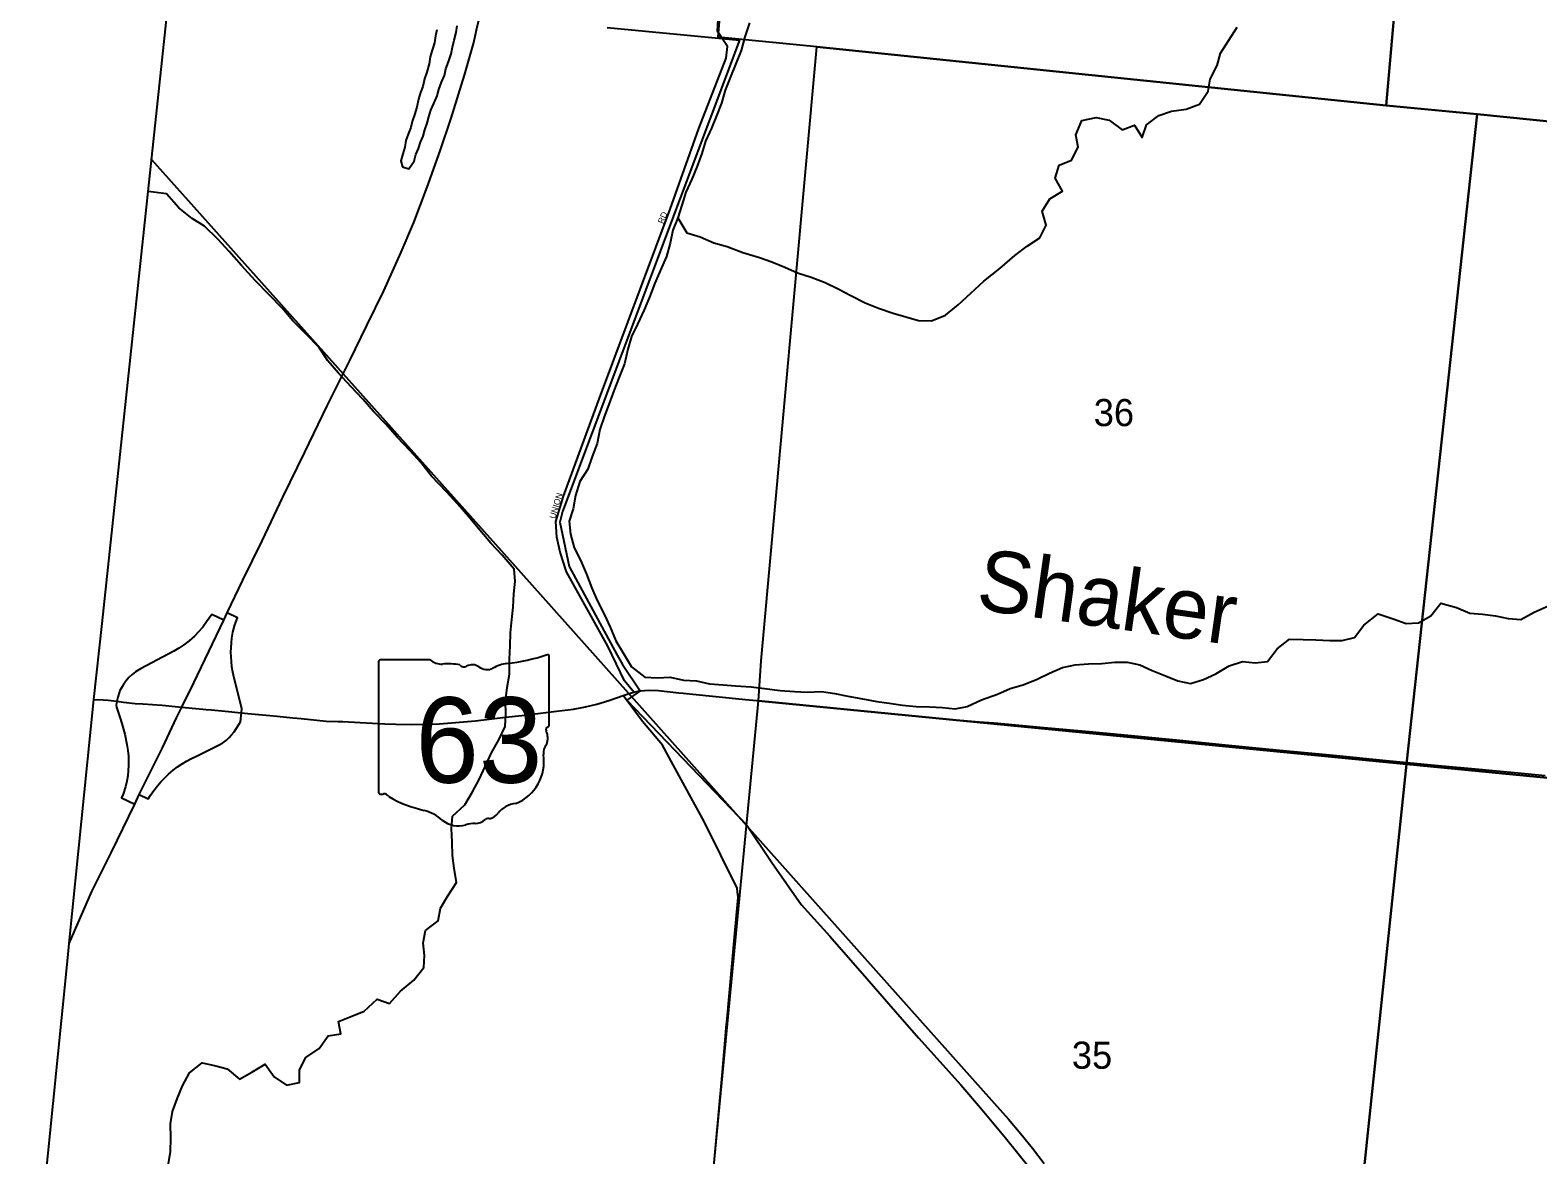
# Model space of a CAD drawing. Extents: x 0 to 1064, y 0 to 440.
# Drawn here: x 129.17 to 166.41, y 236.04 to 263.81 of the extents above; entities that cross this region are included whole.
import ezdxf

# ---------------------------------------------------------------- set-up
doc = ezdxf.new("R2010")
doc.units = 0
for name, color, linetype in [('GM_X_City_Street', 7, 'Continuous'), ('GM_X_City_Street_Text', 7, 'Continuous'), ('GM_X_Corporation', 7, 'Continuous'), ('GM_X_County', 7, 'Continuous'), ('GM_X_County_Road', 7, 'Continuous'), ('GM_X_Interchange_Ramps', 7, 'Continuous'), ('GM_X_Interstate_Route', 7, 'Continuous'), ('GM_X_Minor_Lake', 7, 'Continuous'), ('GM_X_Minor_River', 7, 'Continuous'), ('GM_X_Minor_River_Text', 7, 'Continuous'), ('GM_X_Rail_Line', 7, 'Continuous'), ('GM_X_Section', 7, 'Continuous'), ('GM_X_Section_Text', 7, 'Continuous'), ('GM_X_State_Location', 7, 'Continuous'), ('GM_X_State_Route', 7, 'Continuous'), ('GM_X_State_Shield', 7, 'Continuous'), ('GM_X_Township', 7, 'Continuous')]:
    doc.layers.add(name, color=color, linetype=linetype)

msp = doc.modelspace()

# ---------------------------------------------------------------- linework, layer by layer
at = {"layer": 'GM_X_City_Street'}
for points in [[(144.082, 247.46), (143.853, 247.743), (143.44, 248.595), (142.418, 250.436), (142.265, 250.915), (142.18, 251.291), (142.16, 251.68), (142.344, 252.304), (143.24, 254.724), (144.984, 259.384), (145.69, 261.379), (146.367, 263.12), (146.395, 263.406), (146.377, 263.431)], [(146.648, 242.519), (146.64, 242.62), (145.826, 244.255), (145.056, 245.664), (144.788, 246.156), (144.299, 246.734), (143.82, 247.377)], [(146.38, 239.303), (146.579, 241.504), (146.659, 242.389), (146.652, 242.471), (146.648, 242.519)], [(143.916, 224.032), (144.15, 226.362), (144.471, 229.55), (144.6, 230.828), (144.643, 231.257), (144.674, 231.384), (144.822, 231.492), (145.164, 231.481), (145.334, 231.464), (145.573, 231.538), (145.783, 232.706), (146.262, 238), (146.376, 239.264), (146.38, 239.303)]]:
    msp.add_lwpolyline(points, dxfattribs=at)
at = {"layer": 'GM_X_Corporation'}
msp.add_lwpolyline([(143.427, 263.876), (146.263, 263.6), (146.691, 263.557), (142.319, 251.922), (142.256, 251.66), (142.484, 250.569), (143.671, 248.372), (143.802, 248.145), (144.242, 247.491), (143.909, 247.261), (146.874, 244.176), (147.489, 243.258), (148.219, 242.217), (148.921, 241.436), (149.84, 240.393), (150.545, 239.574), (151.117, 238.924), (152.157, 237.768), (152.646, 237.199), (153.263, 236.458), (153.877, 235.703)], dxfattribs=at)
at = {"layer": 'GM_X_County'}
msp.add_lwpolyline([(129.298, 232.889), (129.621, 236.081), (130.101, 240.906), (130.137, 241.26), (130.749, 247.284), (130.949, 249.155), (132.626, 264.853), (129.667, 265.26), (130.251, 272.11), (131.271, 282.335), (131.959, 289.228), (132.309, 292.479), (132.404, 293.708)], dxfattribs=at)
at = {"layer": 'GM_X_County_Road'}
msp.add_lwpolyline([(146.377, 263.431), (146.263, 263.6), (146.149, 263.783), (146.173, 264.227), (147.04, 274.382), (147.053, 274.532)], dxfattribs=at)
at = {"layer": 'GM_X_Interchange_Ramps'}
for points in [[(133.956, 249.239), (133.657, 249.379), (133.531, 249.195), (133.438, 249.071), (133.334, 248.95), (133.229, 248.843), (133.104, 248.732), (132.972, 248.63), (132.847, 248.547), (132.726, 248.477), (131.895, 248.039), (131.776, 247.966), (131.693, 247.901), (131.611, 247.823), (131.536, 247.733), (131.472, 247.637), (131.391, 247.502), (131.339, 247.335), (131.318, 247.236)], [(134.39, 246.952), (134.401, 247.058), (134.212, 247.81), (134.179, 247.959), (134.158, 248.086), (134.143, 248.222), (134.136, 248.334), (134.133, 248.447), (134.135, 248.556), (134.143, 248.681), (134.157, 248.798), (134.181, 248.946), (134.229, 249.123), (134.298, 249.298), (134.042, 249.421)], [(131.318, 247.236), (131.299, 247.143), (131.306, 247.095), (131.342, 246.991), (131.391, 246.843), (131.439, 246.686), (131.48, 246.543), (131.511, 246.425), (131.564, 246.172), (131.588, 246.023), (131.602, 245.88), (131.606, 245.767), (131.605, 245.652), (131.598, 245.531), (131.582, 245.396), (131.56, 245.268), (131.525, 245.124), (131.467, 244.943), (131.428, 244.857), (131.755, 244.697)], [(131.87, 244.937), (132.089, 244.831), (132.146, 244.917), (132.225, 245.032), (132.319, 245.153), (132.405, 245.252), (132.48, 245.332), (132.591, 245.437), (132.709, 245.537), (132.816, 245.617), (132.929, 245.694), (133.031, 245.756), (133.141, 245.816), (133.3, 245.891), (133.838, 246.158), (133.936, 246.215), (134.019, 246.278), (134.086, 246.34), (134.15, 246.41), (134.214, 246.485), (134.331, 246.662), (134.367, 246.732), (134.39, 246.952)]]:
    msp.add_lwpolyline(points, dxfattribs=at)
at = {"layer": 'GM_X_Interstate_Route'}
for points in [[(140.19, 263.772), (140.208, 263.849), (140.302, 264.255), (140.49, 265.101), (140.676, 266.068), (140.842, 266.993), (140.985, 267.962), (141.104, 268.919), (141.256, 270.167), (141.359, 271.234), (141.474, 272.471), (141.607, 273.932), (141.724, 275.242), (141.869, 276.891), (141.99, 278.334)], [(130.137, 241.26), (130.694, 242.54), (131.176, 243.493), (131.755, 244.697), (131.87, 244.937), (132.44, 246.09), (132.789, 246.828), (132.919, 247.092), (133.215, 247.691), (133.956, 249.239), (134.042, 249.421), (134.429, 250.228), (134.906, 251.199), (135.416, 252.273), (135.958, 253.388), (136.513, 254.534), (137.067, 255.655), (137.493, 256.518), (137.912, 257.375), (138.34, 258.323), (138.646, 259.062), (138.981, 259.934), (139.298, 260.825), (139.576, 261.637), (139.898, 262.698), (140.128, 263.506), (140.19, 263.772)]]:
    msp.add_lwpolyline(points, dxfattribs=at)
at = {"layer": 'GM_X_Minor_Lake'}
msp.add_lwpolyline([(139.218, 263.82), (139.182, 263.667), (139.158, 263.491), (139.103, 263.315), (139.055, 263.15), (139.03, 262.974), (138.97, 262.773), (138.915, 262.609), (138.873, 262.42), (138.818, 262.268), (138.763, 262.104), (138.721, 261.903), (138.666, 261.721), (138.612, 261.556), (138.575, 261.404), (138.509, 261.24), (138.454, 261.082), (138.424, 260.918), (138.375, 260.753), (138.333, 260.583), (138.369, 260.431), (138.527, 260.382), (138.66, 260.577), (138.703, 260.735), (138.764, 260.887), (138.818, 261.039), (138.879, 261.191), (138.921, 261.343), (138.976, 261.508), (139.024, 261.672), (139.067, 261.83), (139.146, 261.994), (139.225, 262.189), (139.267, 262.341), (139.334, 262.524), (139.407, 262.688), (139.443, 262.852), (139.504, 263.023), (139.576, 263.223), (139.607, 263.388), (139.643, 263.564), (139.692, 263.747), (139.722, 263.911)], dxfattribs=at)
at = {"layer": 'GM_X_Minor_River'}
for points in [[(145.172, 259.171), (145.39, 258.8), (145.724, 258.703), (146.058, 258.556), (146.391, 258.465), (146.774, 258.319), (147.186, 258.197), (147.496, 258.088), (147.811, 257.954), (148.127, 257.814), (148.467, 257.705), (148.806, 257.577), (149.128, 257.425), (149.444, 257.254), (149.796, 257.072), (150.123, 256.944), (150.487, 256.816), (150.803, 256.731), (151.112, 256.64), (151.434, 256.628), (151.786, 256.774), (152.095, 257.029), (152.405, 257.315), (152.732, 257.613), (153.121, 257.924), (153.491, 258.24), (153.8, 258.477), (154.116, 258.684), (154.267, 258.994), (154.17, 259.335), (154.358, 259.645), (154.674, 259.834), (154.492, 260.15), (154.589, 260.473), (154.898, 260.601), (155.062, 260.917), (155.002, 261.221), (155.147, 261.574), (155.505, 261.653), (155.821, 261.586), (156.142, 261.349), (156.452, 261.465), (156.64, 261.154), (156.749, 261.471), (157.052, 261.702), (157.368, 261.811), (157.726, 261.86), (158.054, 261.982), (158.266, 262.298), (158.315, 262.602), (158.491, 262.937), (158.575, 263.241), (158.776, 263.563), (158.982, 263.88)], [(146.943, 263.99), (146.828, 263.643), (146.731, 263.308), (146.591, 262.961), (146.47, 262.657), (146.336, 262.329), (146.251, 262.006), (146.124, 261.696), (146.003, 261.392), (145.857, 261.063), (145.76, 260.759), (145.651, 260.449), (145.517, 260.132)], [(145.517, 260.132), (145.372, 259.804), (145.269, 259.487), (145.172, 259.171), (145.044, 258.867), (144.984, 258.55), (144.893, 258.216), (144.735, 257.869), (144.601, 257.559), (144.474, 257.218), (144.34, 256.902), (144.171, 256.549), (144.025, 256.244), (143.934, 255.928), (143.855, 255.569), (143.722, 255.24), (143.594, 254.9), (143.467, 254.565), (143.352, 254.261), (143.243, 253.944), (143.182, 253.604), (143.054, 253.281), (142.945, 252.971), (142.751, 252.661), (142.642, 252.32), (142.587, 251.991), (142.484, 251.687), (142.521, 251.364), (142.612, 251.024), (142.764, 250.719), (142.915, 250.379), (143.049, 250.032), (143.176, 249.727), (143.358, 249.374), (143.498, 249.07), (143.638, 248.729), (143.832, 248.419), (144.026, 248.084), (144.354, 247.835), (144.663, 247.817), (144.979, 247.835), (145.307, 247.762), (145.634, 247.738), (145.956, 247.664), (146.29, 247.64), (146.593, 247.616), (146.981, 247.591), (147.309, 247.555), (147.697, 247.5), (148.055, 247.482), (148.365, 247.464), (148.723, 247.476), (149.05, 247.427), (149.372, 247.36), (149.779, 247.293), (150.082, 247.232), (150.391, 247.19), (150.719, 247.141), (151.059, 247.105), (151.393, 247.099), (151.708, 247.086), (152.018, 247.05), (152.321, 247.105), (152.673, 247.275), (153.067, 247.409), (153.377, 247.549), (153.704, 247.646), (154.044, 247.786), (154.354, 247.932), (154.675, 248.072), (154.985, 248.139), (155.312, 248.163), (155.646, 248.17), (155.968, 248.206), (156.271, 248.206), (156.58, 248.133), (156.884, 247.999), (157.212, 247.865), (157.521, 247.744), (157.837, 247.677), (158.158, 247.774), (158.462, 247.914), (158.789, 248.115), (159.117, 248.218), (159.432, 248.188), (159.736, 248.218), (159.978, 248.535), (160.282, 248.772), (160.615, 248.76), (160.925, 248.754), (161.271, 248.735), (161.58, 248.735), (161.884, 248.809), (162.114, 249.119), (162.472, 249.399), (162.836, 249.271), (163.158, 249.161), (163.467, 249.174), (163.771, 249.35), (164.013, 249.661), (164.402, 249.551)], [(139.646, 243.119), (139.603, 243.429), (139.597, 243.758), (139.579, 244.092), (139.603, 244.397), (139.907, 244.683), (140.101, 245.005), (140.265, 245.309), (140.416, 245.626), (140.58, 245.979), (140.75, 246.283), (140.908, 246.612), (140.92, 246.916), (140.913, 247.239), (140.956, 247.579), (141.01, 247.908), (141.01, 248.273), (141.029, 248.608), (141.035, 248.93), (141.071, 249.259), (141.107, 249.563), (141.119, 249.892), (141.15, 250.196), (141.131, 250.5), (140.828, 250.841), (140.549, 251.145), (140.282, 251.462), (140.003, 251.803), (139.735, 252.107), (139.456, 252.411), (139.086, 252.795), (138.825, 253.129), (138.552, 253.433), (138.236, 253.762), (137.963, 254.072), (137.654, 254.389), (137.387, 254.693), (137.102, 255.003), (136.792, 255.338), (136.525, 255.642), (136.3, 255.983), (135.979, 256.306), (135.663, 256.628), (135.396, 256.945), (135.087, 257.261), (134.729, 257.626), (134.395, 257.997), (134.091, 258.344), (133.806, 258.648), (133.478, 258.965), (133.175, 259.16), (132.847, 259.421), (132.538, 259.768), (132.092, 259.821)], [(164.402, 249.551), (164.735, 249.411), (165.045, 249.387), (165.366, 249.344), (165.676, 249.277), (165.991, 249.253), (166.325, 249.441), (166.695, 249.606)], [(132.591, 235.815), (132.639, 236.12), (132.651, 236.448), (132.639, 236.807), (132.687, 237.112), (132.803, 237.422), (132.936, 237.745), (133.106, 238.061), (133.421, 238.311), (133.725, 238.244), (134.04, 238.165), (134.344, 237.903), (134.647, 238.079), (134.975, 238.28), (135.199, 237.964), (135.503, 237.757), (135.83, 237.824), (135.83, 238.134), (135.982, 238.438), (136.31, 238.664), (136.534, 238.974), (136.85, 239.023), (136.789, 239.333), (137.116, 239.461), (137.42, 239.583), (137.747, 239.881), (138.051, 239.771), (138.324, 240.076), (138.651, 240.349), (138.894, 240.66), (138.912, 240.964), (138.882, 241.275), (138.936, 241.579), (139.252, 241.816), (139.312, 242.127), (139.488, 242.437), (139.701, 242.759), (139.646, 243.119)]]:
    msp.add_lwpolyline(points, dxfattribs=at)
at = {"layer": 'GM_X_Rail_Line'}
msp.add_lwpolyline([(132.174, 260.614), (141.289, 250.414), (152.987, 237.315), (153.337, 236.918), (153.645, 236.559), (153.931, 236.2), (154.219, 235.826)], dxfattribs=at)
at = {"layer": 'GM_X_Section'}
for points in [[(147.775, 282.479), (164.368, 281.291), (162.669, 261.951), (148.603, 263.397), (146.166, 263.634)], [(164.368, 281.291), (180.874, 279.765), (179.064, 260.3), (164.913, 261.73), (162.669, 261.951)], [(148.603, 263.397), (162.669, 261.951), (164.913, 261.73), (163.172, 245.682), (147.164, 247.252), (147.232, 248.239)], [(164.913, 261.73), (179.064, 260.3), (181.012, 260.11), (179.345, 244.109), (163.172, 245.682)], [(147.164, 247.252), (163.172, 245.682), (161.539, 230.141), (145.668, 231.642)], [(163.172, 245.682), (179.345, 244.109), (177.823, 228.711), (161.539, 230.141)]]:
    msp.add_lwpolyline(points, close=True, dxfattribs=at)
at = {"layer": 'GM_X_State_Route'}
for points in [[(130.749, 247.284), (130.977, 247.272)], [(130.977, 247.272), (131.101, 247.265), (131.318, 247.236), (131.478, 247.218)], [(140.913, 246.842), (141.32, 246.889), (142.173, 246.992), (142.592, 247.045), (142.893, 247.1), (143.167, 247.167), (143.466, 247.257), (143.82, 247.377), (143.946, 247.417), (144.082, 247.46), (144.191, 247.484)], [(144.191, 247.484), (144.255, 247.497), (144.349, 247.505)], [(144.349, 247.505), (144.434, 247.511), (144.69, 247.505), (145.195, 247.444), (145.302, 247.434)], [(145.302, 247.434), (145.461, 247.419)], [(145.461, 247.419), (146.842, 247.285), (147.208, 247.249)], [(131.478, 247.218), (131.766, 247.185), (131.958, 247.172)], [(131.958, 247.172), (132.435, 247.139), (132.919, 247.092), (133.523, 247.035), (133.655, 247.023)], [(133.655, 247.023), (133.993, 246.992), (134.39, 246.952), (134.549, 246.936)], [(134.549, 246.936), (135.272, 246.866), (135.661, 246.829)], [(147.208, 247.249), (148.146, 247.156), (148.161, 247.155)], [(148.161, 247.155), (149.732, 246.997), (150.777, 246.901), (152.048, 246.778), (152.61, 246.731)], [(135.661, 246.829), (135.868, 246.809), (136.486, 246.75), (136.774, 246.739)], [(136.774, 246.739), (136.893, 246.734), (137.324, 246.71), (137.936, 246.683), (138.209, 246.674)], [(138.209, 246.674), (138.599, 246.661), (139.287, 246.683), (140.173, 246.756), (140.913, 246.842)], [(152.61, 246.731), (152.981, 246.701), (154.213, 246.591), (155.418, 246.481), (156.542, 246.375), (157.559, 246.275), (158.69, 246.159), (160.034, 246.027), (161.273, 245.913), (162.668, 245.777), (163.86, 245.663), (164.952, 245.56), (166.089, 245.452), (166.592, 245.404)]]:
    msp.add_lwpolyline(points, dxfattribs=at)
at = {"layer": 'GM_X_State_Shield'}
for p, q in [((137.778, 248.202), (137.778, 245)), ((139.055, 248.257), (137.819, 248.257)), ((141.996, 246.661), (141.996, 248.336)), ((141.996, 246.662), (141.996, 246.661))]:
    msp.add_line(p, q, dxfattribs=at)
for centre, radius, start, end in [((140.494, 252.622), 4.474, 275.8445, 288.9065), ((141.95, 248.343), 0.047, 351.8621, 97.738), ((137.826, 248.209), 0.0489, 98.1301, 188.1301), ((139.349, 248.629), 0.474, 231.6195, 271.1119), ((139.506, 246.459), 1.702, 80.4867, 94.9883), ((139.892, 248.225), 0.137, 219.7921, 297.1024), ((140.093, 247.855), 0.284, 54.4667, 119.1411), ((140.46, 248.363), 0.342, 233.8562, 294.8282), ((141.064, 247.279), 0.9, 97.3462, 120.7689), ((141.986, 246.538), 0.0727, 107.944, 210.337), ((141.946, 246.655), 0.0503, 289.6038, 7.7341), ((142.165, 245.96), 0.317, 136.8065, 186.9296), ((141.523, 246.327), 0.436, 340.033, 23.6496), ((140.744, 245.747), 1.119, 292.3089, 8.9858), ((137.827, 244.993), 0.0493, 171.9584, 258.3066), ((137.834, 245.32), 0.376, 267.339, 280.6039), ((137.911, 244.815), 0.136, 29.7484, 93.2717), ((139.624, 247.692), 3.231, 240.4129, 257.1985), ((141.216, 244.101), 0.613, 94.4031, 142.5768), ((138.661, 243.561), 1.011, 47.1842, 75.836), ((139.754, 244.799), 0.641, 230.7004, 286.2918), ((140.171, 244.56), 0.342, 268.777, 315.5493), ((140.481, 244.249), 0.0962, 65.7517, 132.6484), ((140.44, 244.69), 0.362, 282.8732, 323.2771), ((140.125, 243.692), 0.527, 85.6951, 111.2099)]:
    msp.add_arc(centre, radius, start, end, dxfattribs=at)
at = {"layer": 'GM_X_Township'}
msp.add_lwpolyline([(208.143, 208.67), (191.843, 210.26), (174.285, 195.865), (159.378, 197.399), (154.287, 197.897), (142.079, 199.064), (125.935, 200.684), (127.602, 216.831), (128.741, 227.387), (129.298, 232.889), (129.621, 236.081), (130.101, 240.906), (130.137, 241.26), (130.749, 247.284), (130.949, 249.155), (132.626, 264.853), (129.667, 265.26), (130.251, 272.11), (131.271, 282.335), (131.959, 289.228), (132.309, 292.479), (132.404, 293.708)], dxfattribs=at)

# ---------------------------------------------------------------- texts
at = {"layer": 'GM_X_City_Street_Text'}
for s, rotation, p in [('RD', 67.6224, (144.81, 259.014)), ('UNION', 73.5389, (142.142, 251.731))]:
    msp.add_text(s, height=0.1515, rotation=rotation, dxfattribs=at).set_placement(p)
at = {"layer": 'GM_X_Minor_River_Text'}
msp.add_text('Shaker', height=1.5151, rotation=351.9758, dxfattribs=at).set_placement((152.503, 249.516))
at = {"layer": 'GM_X_Section_Text'}
for s, p in [('36', (155.443, 254.031)), ('35', (154.903, 238.164))]:
    msp.add_text(s, height=0.6697, rotation=0, dxfattribs=at).set_placement(p)
at = {"layer": 'GM_X_State_Location'}
msp.add_text('63', height=0.00303, rotation=0, dxfattribs=at).set_placement((139.076, 246.168))
for s in ['s', 'r']:
    msp.add_text(s, height=0.00303, dxfattribs=at).set_placement((139.839, 246.388))
at = {"layer": 'GM_X_State_Shield'}
msp.add_text('63', height=2.1094, dxfattribs=at).set_placement((138.688, 245.226))

doc.saveas('drawing.dxf')
